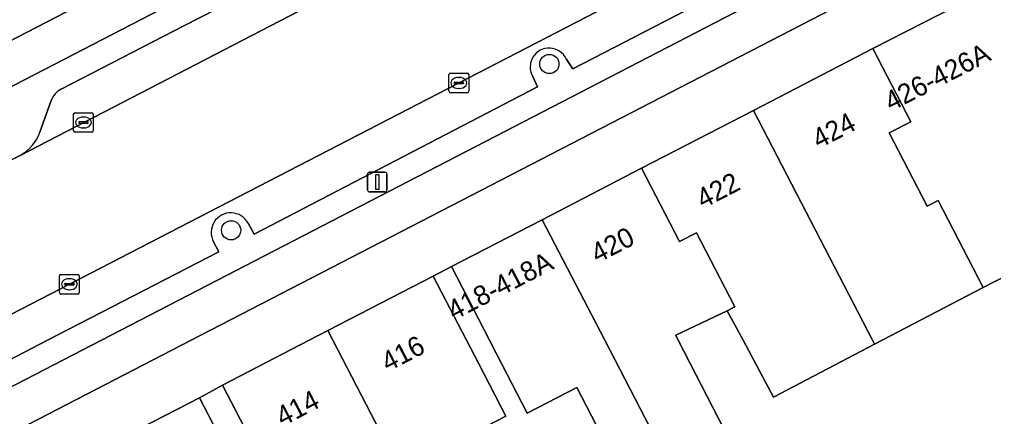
# Model space of a CAD drawing. Extents: x 163008 to 163854, y 382777 to 383982.
# Drawn here: x 163604.89 to 163654.44, y 383746.12 to 383766.33 of the extents above; entities that cross this region are included whole.
import ezdxf

# ---------------------------------------------------------------- set-up
doc = ezdxf.new("R2010")
doc.units = 0
for name, color, linetype in [('IMGEO_Berm_open', 7, 'Continuous'), ('IMGEO_Boom', 7, 'Continuous'), ('IMGEO_Erf', 7, 'Continuous'), ('IMGEO_Fietspad_open', 7, 'Continuous'), ('IMGEO_Kolk', 7, 'Continuous'), ('IMGEO_Lichtmast', 7, 'Continuous'), ('IMGEO_Pand', 7, 'Continuous'), ('IMGEO_Pand_nummerreeks', 7, 'Continuous'), ('IMGEO_Parkeervlak_open', 7, 'Continuous'), ('IMGEO_Rijbaan_lokaal_gesloten', 7, 'Continuous'), ('IMGEO_Voetpad_open', 7, 'Continuous')]:
    doc.layers.add(name, color=color, linetype=linetype)

msp = doc.modelspace()

# ---------------------------------------------------------------- linework, layer by layer
at = {"layer": 'IMGEO_Berm_open'}
for points in [[(163650.983, 383786.992), (163579.517, 383750), (163570.311, 383745.236), (163529.926, 383724.337), (163528.75, 383723.714), (163529.347, 383722.608), (163530.319, 383723.121), (163541.395, 383728.814)], [(163607.005, 383762.785), (163613.257, 383766.015), (163616.603, 383767.743), (163624.328, 383771.734), (163624.572, 383771.248)], [(163605.926, 383760.588), (163606.503, 383762.21)], [(163604.59, 383759.244), (163604.922, 383759.416)]]:
    msp.add_lwpolyline(points, dxfattribs=at)
for centre, radius, start, end in [((163607.475, 383761.868), 1.03, 117.1255, 160.6297), ((163603.901, 383761.307), 2.149, 298.3759, 340.4537)]:
    msp.add_arc(centre, radius, start, end, dxfattribs=at)
at = {"layer": 'IMGEO_Boom'}
for centre in [(163631.844, 383764.066), (163615.653, 383755.601)]:
    msp.add_circle(centre, 0.489, dxfattribs=at)
at = {"layer": 'IMGEO_Erf'}
for points in [[(163658.915, 383743.749), (163657.644, 383754.612), (163653.919, 383752.681), (163648.38, 383749.81), (163643.24, 383747.099), (163641.695, 383750), (163640.894, 383751.503), (163638.269, 383750.262), (163638.404, 383750), (163643.977, 383739.158)], [(163638.952, 383736.556), (163633.233, 383747.6), (163630.716, 383746.297), (163629.156, 383749.309), (163628.798, 383750), (163626.858, 383753.749), (163625.939, 383753.271), (163627.633, 383750), (163628.238, 383748.831), (163629.632, 383746.138), (163626.637, 383744.586)], [(163617.517, 383743.275), (163615.218, 383747.714), (163614.052, 383747.074), (163616.344, 383742.631)]]:
    msp.add_lwpolyline(points, dxfattribs=at)
at = {"layer": 'IMGEO_Fietspad_open'}
for points in [[(163712.53, 383803.588), (163609.061, 383750), (163577.13, 383733.482), (163519.926, 383703.889)], [(163520.71, 383701.927), (163578.184, 383731.666), (163613.616, 383750), (163656.849, 383772.366), (163712.524, 383801.169)], [(163654.435, 383791.132), (163574.956, 383750), (163569.257, 383747.053), (163512.387, 383717.643), (163500, 383711.017), (163491.247, 383706.08), (163405.856, 383656.462), (163406.925, 383654.632)], [(163570.311, 383745.236), (163579.517, 383750), (163650.983, 383786.992)]]:
    msp.add_lwpolyline(points, dxfattribs=at)
at = {"layer": 'IMGEO_Kolk'}
for p, q in [((163626.738, 383762.675), (163626.738, 383763.527)), ((163626.813, 383763.601), (163627.665, 383763.601)), ((163627.226, 383763.381), (163627.251, 383763.381)), ((163627.739, 383763.527), (163627.739, 383762.675)), ((163626.997, 383763.095), (163626.997, 383763.107)), ((163627.435, 383763.058), (163627.037, 383763.058)), ((163627.04, 383763.144), (163627.438, 383763.144)), ((163627.249, 383762.821), (163627.224, 383762.821)), ((163627.481, 383763.107), (163627.481, 383763.095)), ((163627.665, 383762.601), (163626.813, 383762.601)), ((163607.643, 383760.662), (163607.643, 383761.514)), ((163607.718, 383761.588), (163608.57, 383761.588)), ((163608.131, 383761.368), (163608.156, 383761.368)), ((163608.644, 383761.514), (163608.644, 383760.662)), ((163607.902, 383761.082), (163607.902, 383761.094)), ((163608.34, 383761.045), (163607.942, 383761.045)), ((163607.945, 383761.131), (163608.343, 383761.131)), ((163608.386, 383761.094), (163608.386, 383761.082)), ((163608.57, 383760.588), (163607.718, 383760.588)), ((163608.154, 383760.808), (163608.129, 383760.808)), ((163606.925, 383752.428), (163606.925, 383753.28)), ((163607, 383753.354), (163607.852, 383753.354)), ((163607.227, 383752.897), (163607.625, 383752.897)), ((163607.413, 383753.134), (163607.438, 383753.134)), ((163607.926, 383753.28), (163607.926, 383752.428)), ((163607.184, 383752.848), (163607.184, 383752.86)), ((163607.622, 383752.811), (163607.224, 383752.811)), ((163607.436, 383752.574), (163607.411, 383752.574)), ((163607.668, 383752.86), (163607.668, 383752.848)), ((163607.852, 383752.354), (163607, 383752.354))]:
    msp.add_line(p, q, dxfattribs=at)
for points in [[(163626.738, 383762.675), (163626.738, 383763.527)], [(163626.813, 383763.601), (163627.665, 383763.601)], [(163627.739, 383763.527), (163627.739, 383762.675)], [(163627.665, 383762.601), (163626.813, 383762.601)], [(163607.643, 383760.662), (163607.643, 383761.514)], [(163607.718, 383761.588), (163608.57, 383761.588)], [(163608.644, 383761.514), (163608.644, 383760.662)], [(163608.57, 383760.588), (163607.718, 383760.588)], [(163606.925, 383752.428), (163606.925, 383753.28)], [(163607, 383753.354), (163607.852, 383753.354)], [(163607.926, 383753.28), (163607.926, 383752.428)], [(163607.852, 383752.354), (163607, 383752.354)]]:
    msp.add_lwpolyline(points, dxfattribs=at)
for centre, radius, start, end in [((163626.815, 383763.525), 0.0765, 91.552, 178.448), ((163626.815, 383763.525), 0.0765, 91.552, 178.448), ((163627.663, 383763.525), 0.0765, 1.552, 88.448), ((163627.663, 383763.525), 0.0765, 1.552, 88.448), ((163627.037, 383763.104), 0.0403, 85.8775, 175.7526), ((163627.034, 383763.094), 0.0366, 178.938, 274.7102), ((163627.438, 383763.101), 0.043, 264.8664, 352.4533), ((163627.442, 383763.106), 0.0386, 1.7309, 96.639), ((163626.815, 383762.677), 0.0765, 181.552, 268.448), ((163626.815, 383762.677), 0.0765, 181.552, 268.448), ((163627.663, 383762.677), 0.0765, 271.552, 358.448), ((163627.663, 383762.677), 0.0765, 271.552, 358.448), ((163607.72, 383761.512), 0.0765, 91.552, 178.448), ((163607.72, 383761.512), 0.0765, 91.552, 178.448), ((163608.568, 383761.512), 0.0765, 1.552, 88.448), ((163608.568, 383761.512), 0.0765, 1.552, 88.448), ((163607.942, 383761.091), 0.0403, 85.8775, 175.7526), ((163607.939, 383761.081), 0.0366, 178.938, 274.7102), ((163608.343, 383761.088), 0.043, 264.8664, 352.4533), ((163608.347, 383761.093), 0.0386, 1.7309, 96.639), ((163607.72, 383760.664), 0.0765, 181.552, 268.448), ((163607.72, 383760.664), 0.0765, 181.552, 268.448), ((163608.568, 383760.664), 0.0765, 271.552, 358.448), ((163608.568, 383760.664), 0.0765, 271.552, 358.448), ((163607.002, 383753.278), 0.0765, 91.552, 178.448), ((163607.002, 383753.278), 0.0765, 91.552, 178.448), ((163607.224, 383752.857), 0.0403, 85.8775, 175.7526), ((163607.629, 383752.859), 0.0386, 1.7309, 96.639), ((163607.85, 383753.278), 0.0765, 1.552, 88.448), ((163607.85, 383753.278), 0.0765, 1.552, 88.448), ((163607.002, 383752.43), 0.0765, 181.552, 268.448), ((163607.002, 383752.43), 0.0765, 181.552, 268.448), ((163607.221, 383752.847), 0.0366, 178.938, 274.7102), ((163607.625, 383752.854), 0.043, 264.8664, 352.4533), ((163607.85, 383752.43), 0.0765, 271.552, 358.448), ((163607.85, 383752.43), 0.0765, 271.552, 358.448)]:
    msp.add_arc(centre, radius, start, end, dxfattribs=at)
for centre, major_axis, ratio, start_param, end_param in [((163627.225, 383763.101), (-0.387, 0.002), 0.722429, 4.712389, 7.853982), ((163627.25, 383763.101), (-0.39, 0.002), 0.717154, 1.570796, 4.712389), ((163608.13, 383761.088), (-0.387, 0.002), 0.722429, 4.712389, 7.853982), ((163608.155, 383761.088), (-0.39, 0.002), 0.717154, 1.570796, 4.712389), ((163607.412, 383752.854), (-0.387, 0.002), 0.722429, 4.712389, 7.853982), ((163607.437, 383752.854), (-0.39, 0.002), 0.717154, 1.570796, 4.712389)]:
    msp.add_ellipse(centre, major_axis=major_axis, ratio=ratio, start_param=start_param, end_param=end_param, dxfattribs=at)
at = {"layer": 'IMGEO_Lichtmast'}
for p, q in [((163622.591, 383757.658), (163622.591, 383758.458)), ((163622.591, 383758.458), (163622.591, 383757.658)), ((163622.691, 383758.558), (163623.481, 383758.558)), ((163623.481, 383758.558), (163622.691, 383758.558)), ((163623.581, 383758.458), (163623.581, 383757.658)), ((163623.581, 383757.658), (163623.581, 383758.458)), ((163623.481, 383757.558), (163622.691, 383757.558)), ((163622.691, 383757.558), (163623.481, 383757.558))]:
    msp.add_line(p, q, dxfattribs=at)
msp.add_lwpolyline([(163623.011, 383758.433), (163623.161, 383758.433), (163623.161, 383757.683), (163623.011, 383757.683), (163623.011, 383758.433)], dxfattribs=at)
for centre, start, end in [((163622.691, 383758.458), 90, 180), ((163622.691, 383758.458), 90, 180), ((163623.481, 383758.458), 0, 90), ((163623.481, 383758.458), 360, 90), ((163622.691, 383757.658), 180, 270), ((163622.691, 383757.658), 180, 270), ((163623.481, 383757.658), 270, 0), ((163623.481, 383757.658), 270, 0)]:
    msp.add_arc(centre, 0.1, start, end, dxfattribs=at)
at = {"layer": 'IMGEO_Pand'}
for points in [[(163653.919, 383752.681), (163657.644, 383754.612), (163656.024, 383768.457), (163655.879, 383768.749), (163648.303, 383764.854), (163650.233, 383761.123), (163649.134, 383760.554), (163651.064, 383756.826), (163651.622, 383757.116)], [(163648.38, 383749.81), (163653.919, 383752.681), (163651.622, 383757.116), (163651.064, 383756.826), (163649.134, 383760.554), (163650.233, 383761.123), (163648.303, 383764.854), (163642.222, 383761.705), (163648.282, 383750)], [(163636.528, 383758.756), (163638.46, 383755.024), (163639.323, 383755.47), (163641.275, 383751.7), (163640.894, 383751.503), (163641.695, 383750), (163643.24, 383747.099), (163648.38, 383749.81), (163648.282, 383750), (163642.222, 383761.705)], [(163636.528, 383758.756), (163631.478, 383756.141), (163634.658, 383750), (163641.055, 383737.645), (163643.977, 383739.158), (163638.404, 383750), (163638.269, 383750.262), (163640.894, 383751.503), (163641.275, 383751.7), (163639.323, 383755.47), (163638.46, 383755.024)], [(163634.658, 383750), (163631.478, 383756.141), (163626.858, 383753.749), (163628.798, 383750), (163629.156, 383749.309), (163630.716, 383746.297), (163633.233, 383747.6), (163638.952, 383736.556), (163641.055, 383737.645)], [(163628.238, 383748.831), (163627.633, 383750), (163625.939, 383753.271), (163620.579, 383750.493), (163620.835, 383750), (163626.43, 383739.202), (163626.517, 383739.035), (163627.077, 383739.352), (163627.51, 383738.514), (163629.267, 383739.507), (163628.733, 383740.538), (163626.637, 383744.586), (163629.632, 383746.138)], [(163626.517, 383739.035), (163626.43, 383739.202), (163620.835, 383750), (163620.579, 383750.493), (163619.628, 383750), (163615.218, 383747.714), (163617.517, 383743.275), (163618.907, 383740.591), (163620.967, 383736.614), (163623.465, 383737.907), (163624.083, 383736.713), (163626.802, 383738.121), (163626.951, 383738.198)], [(163608.738, 383744.333), (163612.737, 383736.587), (163615.193, 383737.855), (163617.674, 383733.046), (163620.529, 383734.52), (163616.344, 383742.631), (163614.052, 383747.074)]]:
    msp.add_lwpolyline(points, close=True, dxfattribs=at)
at = {"layer": 'IMGEO_Parkeervlak_open'}
for points in [[(163604.922, 383759.416), (163648.75, 383782.149)], [(163649.405, 383774.585), (163601.91, 383750), (163584.251, 383740.859)], [(163624.572, 383771.248), (163624.328, 383771.734), (163616.603, 383767.743), (163613.257, 383766.015), (163607.005, 383762.785)], [(163632.703, 383764.33), (163633.032, 383763.815), (163647.547, 383771.34)], [(163616.522, 383755.956), (163616.833, 383755.407), (163631.248, 383762.904), (163630.995, 383763.428)], [(163606.503, 383762.21), (163605.926, 383760.588)], [(163599.729, 383747.211), (163599.982, 383746.722), (163606.317, 383750), (163615.028, 383754.508), (163614.764, 383755.016)]]:
    msp.add_lwpolyline(points, dxfattribs=at)
for centre, radius, start, end in [((163631.832, 383763.91), 0.966, 25.7288, 209.9486), ((163607.475, 383761.868), 1.03, 117.1255, 160.6297), ((163603.901, 383761.307), 2.149, 298.3759, 340.4537), ((163615.639, 383755.494), 0.997, 27.6217, 208.645)]:
    msp.add_arc(centre, radius, start, end, dxfattribs=at)
at = {"layer": 'IMGEO_Rijbaan_lokaal_gesloten'}
for points in [[(163518.418, 383706.846), (163537.389, 383716.593), (163537.943, 383716.88), (163544.792, 383720.432), (163545.517, 383720.808), (163574.267, 383735.67), (163575.101, 383736.103), (163575.492, 383736.306), (163584.251, 383740.859), (163601.91, 383750), (163649.405, 383774.585), (163653.727, 383776.822), (163662.212, 383781.215), (163674.214, 383787.427), (163708.011, 383804.965)], [(163687.51, 383802.26), (163658.463, 383787.208), (163656.866, 383786.375), (163654.214, 383784.992), (163648.887, 383782.214), (163648.75, 383782.149), (163604.922, 383759.416), (163604.59, 383759.244), (163597.534, 383755.582), (163596.899, 383755.251), (163586.731, 383750), (163571.98, 383742.358), (163507.275, 383708.837), (163500, 383704.831), (163477.846, 383692.06)]]:
    msp.add_lwpolyline(points, dxfattribs=at)
at = {"layer": 'IMGEO_Voetpad_open'}
for points in [[(163519.926, 383703.889), (163577.13, 383733.482), (163609.061, 383750), (163712.53, 383803.588)], [(163569.257, 383747.053), (163574.956, 383750), (163654.435, 383791.132)], [(163608.738, 383744.333), (163614.052, 383747.074), (163615.218, 383747.714), (163619.628, 383750), (163620.579, 383750.493), (163625.939, 383753.271), (163626.858, 383753.749), (163631.478, 383756.141), (163636.528, 383758.756), (163642.222, 383761.705), (163648.303, 383764.854), (163655.879, 383768.749), (163658.196, 383769.87), (163656.849, 383772.366), (163613.616, 383750), (163578.184, 383731.666)], [(163647.547, 383771.34), (163633.032, 383763.815), (163632.703, 383764.33)], [(163630.995, 383763.428), (163631.248, 383762.904), (163616.833, 383755.407), (163616.522, 383755.956)], [(163614.764, 383755.016), (163615.028, 383754.508), (163606.317, 383750), (163599.982, 383746.722), (163599.729, 383747.211)]]:
    msp.add_lwpolyline(points, dxfattribs=at)
for centre, radius, start, end in [((163631.832, 383763.91), 0.966, 25.7288, 209.9486), ((163615.639, 383755.494), 0.997, 27.6217, 208.645)]:
    msp.add_arc(centre, radius, start, end, dxfattribs=at)

# ---------------------------------------------------------------- texts
at = {"layer": 'IMGEO_Pand_nummerreeks'}
for s, rotation, p in [('426-426A', 27.2082, (163649.224, 383761.636)), ('424', 27.3764, (163645.546, 383759.732)), ('422', 27.3796, (163639.656, 383756.682)), ('420', 27.3728, (163634.289, 383753.903)), ('418-418A', 27.3702, (163626.987, 383751.001)), ('416', 27.3988, (163623.624, 383748.378)), ('414', 27.3988, (163618.264, 383745.6))]:
    msp.add_text(s, height=1, rotation=rotation, dxfattribs=at).set_placement(p)

doc.saveas('drawing.dxf')
